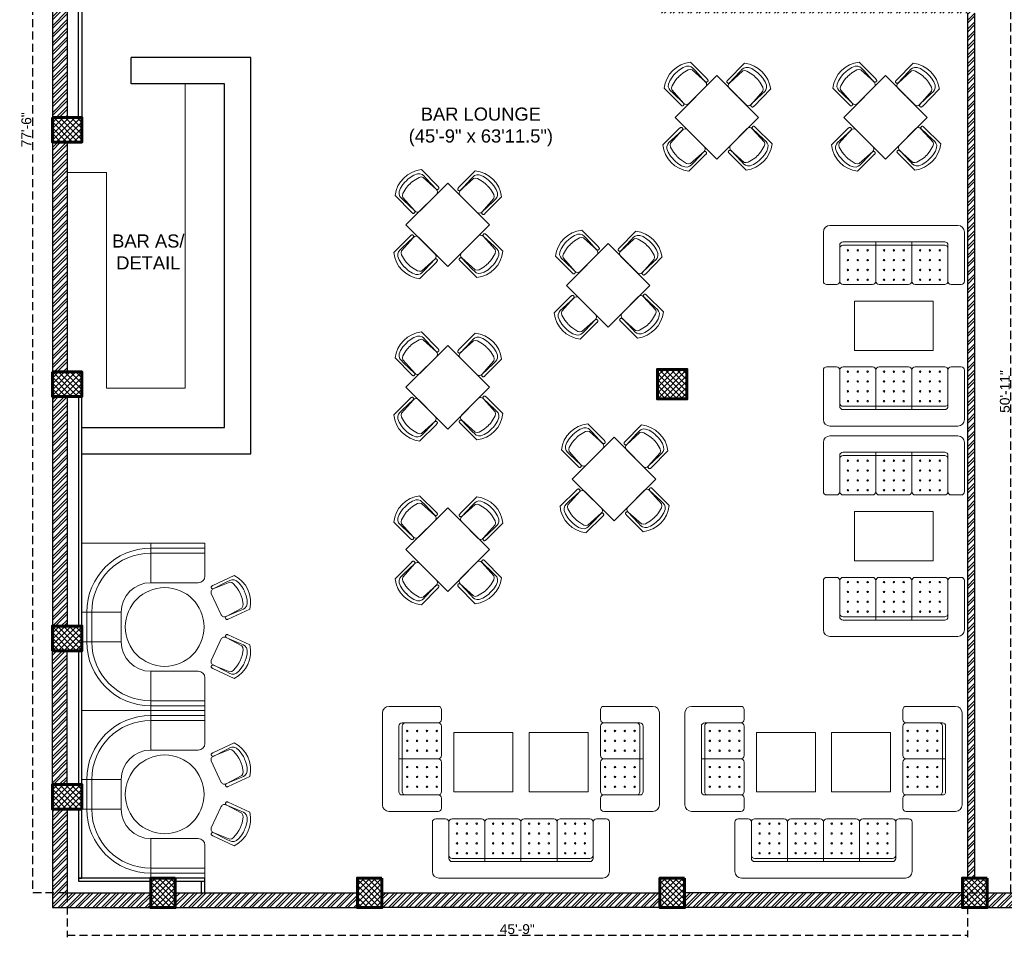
# Model space of a CAD drawing. Header units: inches. Extents: x 105152 to 158499, y 12149 to 30915.
# Tile 274 of 339: x 130648 to 131248, y 17386 to 17946. Entities that reach past the tile are written whole.
import ezdxf

# ---------------------------------------------------------------- set-up
doc = ezdxf.new("R2010")
doc.units = ezdxf.units.IN
doc.header["$MEASUREMENT"] = 0
doc.header["$PDMODE"] = 34
doc.linetypes.add('HIDDEN', pattern=[0.375, 0.25, -0.125])
doc.layers.add('PD_025_TEXT', color=61, linetype='Continuous')
doc.layers.add('PD_DIMENSION', color=101, linetype='Continuous')
for name, color, linetype, lineweight in [('PD_BRICK WALL_115', 134, 'Continuous', 30), ('PD_COLUMN', 2, 'Continuous', 60), ('PD_ELEVATION_03', 80, 'Continuous', 25), ('PD_FURNITURE_LOOSE', 20, 'Continuous', 18), ('PD_HATCH', 45, 'Continuous', 9)]:
    doc.layers.add(name, color=color, linetype=linetype, lineweight=lineweight)
doc.styles.get("Standard").update_dxf_attribs({"font": 'arial.ttf', "height": 6})
doc.styles.add('style1', font='arial.ttf', dxfattribs={"height": 500})
doc.dimstyles.new('ISO-10', dxfattribs={"dimtxt": 6, "dimasz": 0.5, "dimexe": 1.25, "dimexo": 0.625, "dimtad": 1, "dimtoh": 1, "dimdec": 1, "dimlunit": 4, "dimtxsty": 'Standard', "dimblk": 'ARCHTICK', "dimcen": 2.5, "dimclrt": 3, "dimadec": 0, "dimazin": 0, "dimtfac": 1, "dimtdec": 1, "dimtmove": 1, "dimatfit": 3, "dimfxl": 1, "dimarcsym": 0})
pattern_1 = [(45, (276111.2745, 44121.918), (-1.767766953, 1.767766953), []), (135, (276111.2745, 44121.918), (-1.767766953, -1.767766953), [])]

# ---------------------------------------------------------------- blocks, each defined once
blk = doc.blocks.new('A$C57124B3B')
at = {"color": 251, "lineweight": 5}
for p, q in [((46, 504), (46, 109)), ((665, 109), (665, 506))]:
    blk.add_line(p, q, dxfattribs=at)
for points in [[(100, 525), (95, 530), (90, 534), (86, 537), (82, 539), (78, 541), (75, 542), (71, 542), (68, 542), (66, 541), (63, 541), (61, 540), (59, 539), (57, 538), (55, 537), (54, 535), (52, 534), (51, 532), (50, 529), (49, 526), (48, 522), (47, 516), (46, 509), (46, 506)], [(100, 525), (92, 265), (90, 207), (95, 175), (111, 140), (143, 111), (197, 86), (269, 70), (318, 65), (357, 65)], [(610, 525), (619, 265), (621, 207), (615, 175), (599, 140), (568, 111), (513, 86), (441, 70), (392, 65), (354, 65)], [(610, 525), (615, 530), (620, 534), (624, 537), (629, 539), (632, 541), (636, 542), (639, 542), (642, 542), (645, 541), (647, 541), (650, 540), (652, 539), (653, 538), (655, 537), (657, 535), (658, 534), (659, 532), (660, 529), (662, 526), (663, 522), (664, 516), (664, 509), (665, 506)]]:
    blk.add_lwpolyline(points, dxfattribs=at)
blk.add_lwpolyline([(353, 144), (310, 144), (260, 151), (165, 175), (136, 193), (116, 221), (100, 522, -0.429937), (157, 583), (553, 583, -0.429937), (610, 522), (594, 221), (575, 193), (545, 175), (450, 151), (401, 144), (357, 144)], format="xyb", dxfattribs=at)
blk.add_arc((355, 499), 498, 231.563, 308.437, dxfattribs=at)
blk = doc.blocks.new('FIXEDSEATING012')
at = {"color": 251, "lineweight": 5}
for p, q in [((0, 0), (0, -102)), ((75, 0), (0, 0)), ((42, -24), (42, 0)), ((75, -3), (75, 0)), ((75, -3), (42, -3)), ((42, -6), (75, -6)), ((75, -20), (75, -3)), ((42, -24), (71, -24)), ((24, -42), (0, -42)), ((3, -42), (3, -60)), ((6, -42), (6, -60)), ((24, -42), (24, -60)), ((24, -60), (0, -60)), ((42, -78), (71, -78)), ((42, -78), (42, -102)), ((75, -102), (75, -82)), ((42, -96), (75, -96)), ((75, -102), (0, -102)), ((75, -99), (42, -99))]:
    blk.add_line(p, q, dxfattribs=at)
blk.add_circle((50.51, -51), 24, dxfattribs=at)
for centre, radius, start, end in [((42, -42), 39, 90, 180), ((42, -42), 36, 90, 180), ((42, -42), 18, 90, 180), ((71, -20), 4, 270, 0), ((42, -60), 39, 180, 270), ((42, -60), 36, 180, 270), ((42, -60), 18, 180, 270), ((71, -82), 4, 0, 90)]:
    blk.add_arc(centre, radius, start, end, dxfattribs=at)
at = {"color": 251, "extrusion": (0, 0, -1), "yscale": 0.03640297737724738, "zscale": -0.03640297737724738}
for p, xscale, rotation in [((-95.77, -16.47), 0.03640297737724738, 245), ((-95.77, -85.53), -0.03640297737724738, 295)]:
    blk.add_blockref('A$C57124B3B', p, dxfattribs=dict(at, xscale=xscale, rotation=rotation))
blk = doc.blocks.new('ghfhgfh')
at = {"color": 251, "lineweight": 5}
for p, q in [((133107.64, 19586.52), (133207.64, 19586.52)), ((133103.64, 19552.52), (133103.64, 19582.52)), ((133211.64, 19582.52), (133211.64, 19552.52)), ((133211.64, 19582.52), (133211.64, 19552.52)), ((133113.64, 19552.52), (133113.64, 19574.52)), ((133199.64, 19576.52), (133115.64, 19576.52)), ((133115.64, 19574.52), (133199.64, 19574.52)), ((133135.64, 19576.52), (133135.64, 19552.52)), ((133157.64, 19576.52), (133157.64, 19552.52)), ((133179.64, 19576.52), (133179.64, 19552.52)), ((133201.64, 19574.52), (133201.64, 19552.52)), ((133111.64, 19550.52), (133105.64, 19550.52)), ((133133.64, 19550.52), (133115.64, 19550.52)), ((133155.64, 19550.52), (133137.64, 19550.52)), ((133159.64, 19550.52), (133177.64, 19550.52)), ((133181.64, 19550.52), (133199.64, 19550.52)), ((133203.64, 19550.52), (133209.64, 19550.52))]:
    blk.add_line(p, q, dxfattribs=at)
for centre in [(133118.64, 19571.38), (133124.64, 19571.38), (133130.64, 19571.38), (133140.64, 19571.38), (133146.64, 19571.38), (133152.64, 19571.38), (133162.64, 19571.38), (133168.64, 19571.38), (133174.64, 19571.38), (133184.64, 19571.38), (133190.64, 19571.38), (133196.64, 19571.38), (133118.64, 19565.38), (133124.64, 19565.38), (133130.64, 19565.38), (133140.64, 19565.38), (133146.64, 19565.38), (133152.64, 19565.38), (133162.64, 19565.38), (133168.64, 19565.38), (133174.64, 19565.38), (133184.64, 19565.38), (133190.64, 19565.38), (133196.64, 19565.38), (133118.64, 19559.38), (133124.64, 19559.38), (133130.64, 19559.38), (133140.64, 19559.38), (133146.64, 19559.38), (133152.64, 19559.38), (133162.64, 19559.38), (133168.64, 19559.38), (133174.64, 19559.38), (133184.64, 19559.38), (133190.64, 19559.38), (133196.64, 19559.38), (133118.64, 19553.38), (133124.64, 19553.38), (133130.64, 19553.38), (133140.64, 19553.38), (133146.64, 19553.38), (133152.64, 19553.38), (133162.64, 19553.38), (133168.64, 19553.38), (133174.64, 19553.38), (133184.64, 19553.38), (133190.64, 19553.38), (133196.64, 19553.38)]:
    blk.add_circle(centre, 0.442, dxfattribs=at)
for centre, radius, start, end in [((133107.64, 19582.52), 4, 90, 180), ((133207.64, 19582.52), 4, 0, 90), ((133115.64, 19574.52), 2, 90, 180), ((133115.64, 19572.52), 2, 90, 180), ((133199.64, 19574.52), 2, 0, 90), ((133199.64, 19572.52), 2, 0, 90), ((133105.64, 19552.52), 2, 180, 270), ((133111.64, 19552.52), 2, 270, 0), ((133115.64, 19552.52), 2, 180, 270), ((133133.64, 19552.52), 2, 270, 0), ((133137.64, 19552.52), 2, 180, 270), ((133155.64, 19552.52), 2, 270, 0), ((133159.64, 19552.52), 2, 180, 270), ((133177.64, 19552.52), 2, 270, 0), ((133181.64, 19552.52), 2, 180, 270), ((133199.64, 19552.52), 2, 270, 0), ((133203.64, 19552.52), 2, 180, 270), ((133209.64, 19552.52), 2, 270, 0)]:
    blk.add_arc(centre, radius, start, end, dxfattribs=at)
blk = doc.blocks.new('A$C545F11F4')
at = {"color": 251, "lineweight": 5}
for p, q in [((2, 56), (2, 62)), ((4, 64), (34, 64)), ((38, 60), (38, 4)), ((2, 34), (2, 52)), ((4, 54), (26, 54)), ((26, 52), (26, 12)), ((28, 12), (28, 52)), ((28, 32), (4, 32)), ((2, 30), (2, 12)), ((2, 8), (2, 2)), ((26, 10), (4, 10)), ((34, 0), (4, 0))]:
    blk.add_line(p, q, dxfattribs=at)
for centre in [(4.86, 49), (10.86, 49), (16.86, 49), (22.86, 49), (4.86, 43), (10.86, 43), (16.86, 43), (22.86, 43), (4.86, 37), (10.86, 37), (16.86, 37), (22.86, 37), (4.86, 27), (10.86, 27), (16.86, 27), (22.86, 27), (4.86, 21), (10.86, 21), (16.86, 21), (22.86, 21), (4.86, 15), (10.86, 15), (16.86, 15), (22.86, 15)]:
    blk.add_circle(centre, 0.442, dxfattribs=at)
for centre, radius, start, end in [((4, 62), 2, 90, 180), ((34, 60), 4, 0, 90), ((4, 56), 2, 180, 270), ((4, 52), 2, 90, 180), ((24, 52), 2, 360, 90), ((26, 52), 2, 0, 90), ((4, 34), 2, 180, 270), ((4, 30), 2, 90, 180), ((4, 12), 2, 180, 270), ((4, 8), 2, 90, 180), ((24, 12), 2, 270, 0), ((26, 12), 2, 270, 0), ((4, 2), 2, 180, 270), ((34, 4), 4, 270, 0)]:
    blk.add_arc(centre, radius, start, end, dxfattribs=at)
blk = doc.blocks.new('EDEW')
at = {"color": 251, "lineweight": 5}
for points in [[(-122.75, 83.74), (-86.75, 83.74), (-86.75, 47.74), (-122.75, 47.74)], [(-40.92, 83.74), (-76.92, 83.74), (-76.92, 47.74), (-40.92, 47.74)]]:
    blk.add_lwpolyline(points, close=True, dxfattribs=at)
at = {"color": 251, "xscale": -1}
blk.add_blockref('A$C545F11F4', (-128.3, 35.76), dxfattribs=at)
at = {"color": 251}
blk.add_blockref('A$C545F11F4', (-35.37, 35.76), dxfattribs=at)
at = {"color": 251, "xscale": -1, "rotation": 180}
blk.add_blockref('ghfhgfh', (-133239.47, 19581.66), dxfattribs=at)
blk = doc.blocks.new('5T2G3')
at = {"color": 251, "lineweight": 5}
blk.add_lwpolyline([(-65.1, 22.42), (-29.1, 22.42), (-29.1, 58.42), (-65.1, 58.42)], close=True, dxfattribs=at)
at = {"color": 251, "extrusion": (0, 0, -1), "yscale": 0.03640297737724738, "zscale": -0.03640297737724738}
for p, xscale, rotation in [((58.84, 79.7), 0.03640297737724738, 180.3099349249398), ((86.38, 27.68), 0.03640297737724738, 90.30993492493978), ((7.82, 27.68), -0.03640297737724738, 269.6900650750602), ((58.84, 1.14), -0.03640297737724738, 359.6900650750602)]:
    blk.add_blockref('A$C57124B3B', p, dxfattribs=dict(at, xscale=xscale, rotation=rotation))
blk = doc.blocks.new('3SEATER445')
at = {"color": 251, "lineweight": 5}
for p, q in [((-39.85, 4), (-39.85, 34)), ((-31.85, 36), (-37.85, 36)), ((-29.85, 12), (-29.85, 34)), ((-9.85, 36), (-27.85, 36)), ((-7.85, 10), (-7.85, 34)), ((-5.85, 36), (12.15, 36)), ((14.15, 10), (14.15, 34)), ((16.15, 36), (34.15, 36)), ((36.15, 34), (36.15, 12)), ((38.15, 36), (44.15, 36)), ((46.15, 34), (46.15, 4)), ((34.15, 12), (-27.85, 12)), ((-27.85, 10), (34.15, 10)), ((42.15, 0), (-35.85, 0))]:
    blk.add_line(p, q, dxfattribs=at)
for centre in [(-24.85, 33.14), (-18.85, 33.14), (-12.85, 33.14), (-2.85, 33.14), (3.15, 33.14), (9.15, 33.14), (19.15, 33.14), (25.15, 33.14), (31.15, 33.14), (-24.85, 27.14), (-18.85, 27.14), (-12.85, 27.14), (-2.85, 27.14), (3.15, 27.14), (9.15, 27.14), (19.15, 27.14), (25.15, 27.14), (31.15, 27.14), (-24.85, 21.14), (-18.85, 21.14), (-12.85, 21.14), (-2.85, 21.14), (3.15, 21.14), (9.15, 21.14), (19.15, 21.14), (25.15, 21.14), (31.15, 21.14), (-24.85, 15.14), (-18.85, 15.14), (-12.85, 15.14), (-2.85, 15.14), (3.15, 15.14), (9.15, 15.14), (19.15, 15.14), (25.15, 15.14), (31.15, 15.14)]:
    blk.add_circle(centre, 0.442, dxfattribs=at)
for centre, radius, start, end in [((-37.85, 34), 2, 90, 180), ((-31.85, 34), 2, 0, 90), ((-27.85, 34), 2, 90, 180), ((-9.85, 34), 2, 0, 90), ((-5.85, 34), 2, 90, 180), ((12.15, 34), 2, 0, 90), ((16.15, 34), 2, 90, 180), ((34.15, 34), 2, 360, 90), ((38.15, 34), 2, 90, 180), ((44.15, 34), 2, 360, 90), ((-27.85, 14), 2, 180, 270), ((34.15, 14), 2, 270, 0), ((-27.85, 12), 2, 180, 270), ((34.15, 12), 2, 270, 0), ((-35.85, 4), 4, 180, 270), ((42.15, 4), 4, 270, 360)]:
    blk.add_arc(centre, radius, start, end, dxfattribs=at)
blk = doc.blocks.new('_ArchTick')
at = {"color": 0, "linetype": 'ByBlock', "const_width": 0.15}
blk.add_lwpolyline([(-0.5, -0.5), (0.5, 0.5)], dxfattribs=at)
blk = doc.blocks.new('*D364')
at = {"layer": 'Defpoints', "color": 0, "ltscale": 20, "transparency": 16777216}
for p in [(131225.99, 17422.43), (130676.99, 17413.43), (131225.99, 17387.56)]:
    blk.add_point(p, dxfattribs=at)
at = {"layer": 'PD_DIMENSION', "color": 0, "linetype": 'HIDDEN', "lineweight": -2, "ltscale": 20, "transparency": 16777216}
for p, q in [((130676.99, 17412.8), (130676.99, 17386.31)), ((131225.99, 17412.96), (131225.99, 17386.31)), ((130676.99, 17387.56), (131225.99, 17387.56))]:
    blk.add_line(p, q, dxfattribs=at)
at = {"layer": 'PD_DIMENSION', "color": 0, "lineweight": -2, "ltscale": 20, "transparency": 16777216, "xscale": 0.5, "yscale": 0.5, "zscale": 0.5, "rotation": 180}
blk.add_blockref('_ArchTick', (130676.99, 17387.56), dxfattribs=at)
at = {"layer": 'PD_DIMENSION', "color": 0, "lineweight": -2, "ltscale": 20, "transparency": 16777216, "xscale": 0.5, "yscale": 0.5, "zscale": 0.5}
blk.add_blockref('_ArchTick', (131225.99, 17387.56), dxfattribs=at)
at = {"layer": 'PD_DIMENSION', "color": 3, "ltscale": 20, "transparency": 16777216, "insert": (130951.49, 17391.25), "char_height": 6, "attachment_point": 5}
blk.add_mtext('45\'-9"', dxfattribs=at)
blk = doc.blocks.new('*D365')
at = {"layer": 'Defpoints', "color": 0, "ltscale": 20, "transparency": 16777216}
for p in [(130676.99, 18343.43), (130655.86, 17413.43), (130676.99, 17413.43)]:
    blk.add_point(p, dxfattribs=at)
at = {"layer": 'PD_DIMENSION', "color": 0, "linetype": 'HIDDEN', "lineweight": -2, "ltscale": 20, "transparency": 16777216}
for p, q in [((130676.37, 18343.43), (130654.61, 18343.43)), ((130655.86, 18343.43), (130655.86, 17413.43)), ((130676.37, 17413.43), (130654.61, 17413.43))]:
    blk.add_line(p, q, dxfattribs=at)
at = {"layer": 'PD_DIMENSION', "color": 0, "lineweight": -2, "ltscale": 20, "transparency": 16777216, "xscale": 0.5, "yscale": 0.5, "zscale": 0.5}
for p, rotation in [((130655.86, 18343.43), 90), ((130655.86, 17413.43), 270)]:
    blk.add_blockref('_ArchTick', p, dxfattribs=dict(at, rotation=rotation))
at = {"layer": 'PD_DIMENSION', "color": 3, "ltscale": 20, "transparency": 16777216, "insert": (130652.17, 17878.43), "char_height": 6, "attachment_point": 5, "rotation": 90}
blk.add_mtext('77\'-6"', dxfattribs=at)
blk = doc.blocks.new('*D367')
at = {"layer": 'Defpoints', "color": 0, "ltscale": 20, "transparency": 16777216}
for p in [(131252.54, 18024.43), (131253.8, 18024.43), (131222.99, 17413.43)]:
    blk.add_point(p, dxfattribs=at)
at = {"layer": 'PD_DIMENSION', "color": 0, "linetype": 'HIDDEN', "lineweight": -2, "ltscale": 20, "transparency": 16777216}
for p, q in [((131253.18, 18024.43), (131251.29, 18024.43)), ((131252.54, 17413.43), (131252.54, 18024.43)), ((131227.14, 17413.43), (131253.79, 17413.43))]:
    blk.add_line(p, q, dxfattribs=at)
at = {"layer": 'PD_DIMENSION', "color": 0, "lineweight": -2, "ltscale": 20, "transparency": 16777216, "xscale": 0.5, "yscale": 0.5, "zscale": 0.5}
for p, rotation in [((131252.54, 18024.43), 90), ((131252.54, 17413.43), 270)]:
    blk.add_blockref('_ArchTick', p, dxfattribs=dict(at, rotation=rotation))
at = {"layer": 'PD_DIMENSION', "color": 3, "ltscale": 20, "transparency": 16777216, "insert": (131248.85, 17718.93), "char_height": 6, "attachment_point": 5, "rotation": 90}
blk.add_mtext('50\'-11"', dxfattribs=at)

msp = doc.modelspace()

# ---------------------------------------------------------------- hatches: boundary and pattern name
at = {"layer": 'PD_HATCH'}
h = msp.add_hatch(dxfattribs=at)
h.set_pattern_fill('ANSI32', color=256, scale=10)
h.set_pattern_definition([(45, (130673.841, 17518.1774), (-2.65165, 2.65165), []), (45, (130675.6088, 17518.1774), (-2.65165, 2.65165), [])])
h.paths.add_polyline_path([(130676.99, 17560.93), (130667.99, 17560.93), (130667.99, 17479.43), (130676.99, 17479.43)])
h.paths.add_polyline_path([(131038.49, 17413.43), (130868.99, 17413.43), (130868.99, 17404.43), (131038.49, 17404.43)])
h.paths.add_polyline_path([(131222.99, 17413.43), (131053.49, 17413.43), (131053.49, 17404.43), (131222.99, 17404.43)])
h.paths.add_polyline_path([(130676.99, 18277.43), (130667.99, 18277.43), (130667.99, 18195.93), (130676.99, 18195.93)])
h.paths.add_polyline_path([(130676.99, 18180.93), (130667.99, 18180.93), (130667.99, 18040.93), (130676.99, 18040.93)])
h.paths.add_polyline_path([(130676.99, 18025.93), (130667.99, 18025.93), (130667.99, 17885.93), (130676.99, 17885.93)])
h.paths.add_polyline_path([(130676.99, 17870.93), (130667.99, 17870.93), (130667.99, 17730.93), (130676.99, 17730.93)])
h.paths.add_polyline_path([(130676.99, 17715.93), (130667.99, 17715.93), (130667.99, 17575.93), (130676.99, 17575.93)])
h.paths.add_polyline_path([(131768.99, 18352.43), (131602.49, 18352.43), (131602.49, 18343.43), (131768.99, 18343.43)])
h.paths.add_polyline_path([(131587.49, 18352.43), (131422.49, 18352.43), (131422.49, 18343.43), (131587.49, 18343.43)])
h.paths.add_polyline_path([(131407.49, 18352.43), (131237.99, 18352.43), (131237.99, 18343.43), (131407.49, 18343.43)])
h.paths.add_polyline_path([(131222.99, 18352.43), (131053.49, 18352.43), (131053.49, 18343.43), (131222.99, 18343.43)])
h.paths.add_polyline_path([(130853.99, 18352.43), (130742.99, 18352.43), (130742.99, 18343.43), (130853.99, 18343.43)])
h.paths.add_polyline_path([(130727.99, 18352.43), (130667.99, 18352.43), (130667.99, 18292.43), (130676.99, 18292.43), (130676.99, 18343.43), (130727.99, 18343.43)])
h.paths.add_polyline_path([(130676.99, 17464.43), (130667.99, 17464.43), (130667.99, 17404.43), (130727.99, 17404.43), (130727.99, 17413.43), (130676.99, 17413.43)])
h.paths.add_polyline_path([(130853.99, 17413.43), (130742.99, 17413.43), (130742.99, 17404.43), (130853.99, 17404.43)])
h.paths.add_polyline_path([(131262.74, 17413.43), (131237.99, 17413.43), (131237.99, 17404.43), (131262.74, 17404.43)])
h.paths.add_polyline_path([(131407.49, 17413.43), (131382.74, 17413.43), (131382.74, 17404.43), (131407.49, 17404.43)])
h.paths.add_polyline_path([(131444.99, 17413.43), (131422.49, 17413.43), (131422.49, 17404.43), (131444.99, 17404.43)])
h.paths.add_polyline_path([(131587.49, 17413.43), (131564.99, 17413.43), (131564.99, 17404.43), (131587.49, 17404.43)])
h.paths.add_polyline_path([(131624.99, 17413.43), (131602.49, 17413.43), (131602.49, 17404.43), (131624.99, 17404.43)])
h.paths.add_polyline_path([(131768.99, 17413.43), (131744.99, 17413.43), (131744.99, 17404.43), (131768.99, 17404.43)])
h.paths.add_polyline_path([(131783.99, 17422.43), (131774.99, 17422.43)])
h.paths.add_polyline_path([(131783.99, 17560.93), (131774.99, 17560.93), (131774.99, 17422.43), (131783.99, 17422.43)])
h.paths.add_polyline_path([(131783.99, 17715.93), (131774.99, 17715.93), (131774.99, 17575.93), (131783.99, 17575.93)])
h.paths.add_polyline_path([(131783.99, 18025.93), (131774.99, 18025.93), (131774.99, 17730.93), (131783.99, 17730.93)])
h.paths.add_polyline_path([(131783.99, 18334.43), (131774.99, 18334.43), (131774.99, 18195.93), (131783.99, 18195.93)])
h.paths.add_polyline_path([(131765.99, 18192.93), (131660.99, 18192.93), (131660.99, 18183.93), (131765.99, 18183.93)])
h.paths.add_polyline_path([(131660.99, 18180.93), (131651.99, 18180.93), (131651.99, 18102.93), (131660.99, 18102.93)])
h.paths.add_polyline_path([(131651.99, 18192.93), (131579.99, 18192.93), (131579.99, 18183.93), (131651.99, 18183.93)])
h.paths.add_polyline_path([(131579.99, 18180.93), (131570.99, 18180.93), (131570.99, 18102.93), (131579.99, 18102.93)])
h.paths.add_polyline_path([(131570.99, 18192.93), (131489.99, 18192.93), (131489.99, 18090.93), (131516.99, 18090.93), (131516.99, 18099.93), (131498.99, 18099.93), (131498.99, 18183.93), (131570.99, 18183.93)])
h.paths.add_polyline_path([(131570.99, 18099.93), (131552.99, 18099.93), (131552.99, 18090.93), (131570.99, 18090.93)], flags=17)
h.paths.add_polyline_path([(131597.99, 18099.93), (131579.99, 18099.93), (131579.99, 18090.93), (131597.99, 18090.93)])
h.paths.add_polyline_path([(131651.99, 18099.93), (131633.99, 18099.93), (131633.99, 18090.93), (131651.99, 18090.93)])
h.paths.add_polyline_path([(131660.99, 18090.93), (131651.99, 18090.93), (131651.99, 18027.93), (131660.99, 18027.93)])
h.paths.add_polyline_path([(131783.99, 18041.93), (131774.99, 18041.93), (131774.99, 18040.93), (131783.99, 18040.93)])
h.paths.add_polyline_path([(131783.99, 18180.93), (131774.99, 18180.93), (131774.99, 18161.93), (131783.99, 18161.93)])
h.paths.add_polyline_path([(130905.74, 18343.43), (130905.74, 18352.43), (130868.99, 18352.43), (130868.99, 18343.43)])
h.paths.add_polyline_path([(131001.74, 18352.43), (131001.74, 18343.43), (131038.49, 18343.43), (131038.49, 18352.43)])
h = msp.add_hatch(dxfattribs=at)
h.set_pattern_fill('ANSI32', color=256, scale=10)
h.set_pattern_definition([(45, (-2358.2517, -1236.3267), (-2.65165043, 2.65165043), []), (45, (-2356.484, -1236.3267), (-2.65165043, 2.65165043), [])])
h.paths.add_polyline_path([(131230.49, 17954.55), (131036.99, 17954.55), (131036.99, 17949.55), (131074.94, 17949.55), (131225.99, 17949.55), (131225.99, 17422.43), (131230.49, 17422.43), (131230.49, 17949.55)])
h = msp.add_hatch(dxfattribs=at)
h.set_pattern_fill('ANSI37', color=256, scale=20)
h.set_pattern_definition(pattern_1)
h.paths.add_polyline_path([(130667.99, 17885.93), (130667.99, 17870.93), (130685.99, 17870.93), (130685.99, 17885.93)])
h = msp.add_hatch(dxfattribs=at)
h.set_pattern_fill('ANSI37', color=256, scale=20)
h.set_pattern_definition(pattern_1)
h.paths.add_polyline_path([(130667.99, 17730.93), (130667.99, 17715.93), (130685.99, 17715.93), (130685.99, 17730.93)])
h = msp.add_hatch(dxfattribs=at)
h.set_pattern_fill('ANSI37', color=256, scale=20)
h.set_pattern_definition(pattern_1)
h.paths.add_polyline_path([(131054.99, 17714.43), (131054.99, 17732.43), (131036.99, 17732.43), (131036.99, 17714.43)])
h = msp.add_hatch(dxfattribs=at)
h.set_pattern_fill('ANSI37', color=256, scale=20)
h.set_pattern_definition(pattern_1)
h.paths.add_polyline_path([(130667.99, 17560.93), (130667.99, 17575.93), (130685.99, 17575.93), (130685.99, 17560.93)])
h = msp.add_hatch(dxfattribs=at)
h.set_pattern_fill('ANSI37', color=256, scale=20)
h.set_pattern_definition(pattern_1)
h.paths.add_polyline_path([(130667.99, 17464.43), (130667.99, 17479.43), (130685.99, 17479.43), (130685.99, 17464.43)])
h = msp.add_hatch(dxfattribs=at)
h.set_pattern_fill('ANSI37', color=256, scale=20)
h.set_pattern_definition(pattern_1)
h.paths.add_polyline_path([(130742.99, 17404.43), (130727.99, 17404.43), (130727.99, 17422.43), (130742.99, 17422.43)])
h = msp.add_hatch(dxfattribs=at)
h.set_pattern_fill('ANSI37', color=256, scale=20)
h.set_pattern_definition(pattern_1)
h.paths.add_polyline_path([(130868.99, 17404.43), (130853.99, 17404.43), (130853.99, 17422.43), (130868.99, 17422.43)])
h = msp.add_hatch(dxfattribs=at)
h.set_pattern_fill('ANSI37', color=256, scale=20)
h.set_pattern_definition(pattern_1)
h.paths.add_polyline_path([(131053.49, 17404.43), (131038.49, 17404.43), (131038.49, 17422.43), (131053.49, 17422.43)])
h = msp.add_hatch(dxfattribs=at)
h.set_pattern_fill('ANSI37', color=256, scale=20)
h.set_pattern_definition(pattern_1)
h.paths.add_polyline_path([(131237.99, 17404.43), (131222.99, 17404.43), (131222.99, 17422.43), (131237.99, 17422.43)])

# ---------------------------------------------------------------- linework, layer by layer
at = {"layer": 'PD_BRICK WALL_115', "lineweight": 30}
for p, q in [((130667.99, 18025.93), (130667.99, 17885.93)), ((130676.99, 18025.93), (130676.99, 17885.93)), ((131230.49, 17849.15), (131230.49, 17893.89)), ((130667.99, 17870.93), (130667.99, 17730.93)), ((130676.99, 17870.93), (130676.99, 17730.93)), ((130667.99, 17715.93), (130667.99, 17575.93)), ((130676.99, 17715.93), (130676.99, 17575.93)), ((130667.99, 17479.43), (130667.99, 17560.93)), ((130676.99, 17479.43), (130676.99, 17560.93)), ((130667.99, 17464.43), (130667.99, 17404.43)), ((130676.99, 17464.43), (130676.99, 17413.43)), ((130676.99, 17413.43), (130727.99, 17413.43)), ((130742.99, 17413.43), (130853.99, 17413.43)), ((130868.99, 17413.43), (131038.49, 17413.43)), ((131222.99, 17413.43), (131053.49, 17413.43)), ((131237.99, 17413.43), (131262.74, 17413.43)), ((130667.99, 17404.43), (130853.99, 17404.43)), ((131038.49, 17404.43), (130868.99, 17404.43)), ((131222.99, 17404.43), (131053.49, 17404.43)), ((131237.99, 17404.43), (131262.74, 17404.43))]:
    msp.add_line(p, q, dxfattribs=at)
msp.add_lwpolyline([(131225.99, 17949.55), (131225.99, 17422.43), (131230.49, 17422.43), (131230.49, 17949.55)], dxfattribs=at)
at = {"layer": 'PD_COLUMN'}
for points in [[(130667.99, 17885.93), (130667.99, 17870.93), (130685.99, 17870.93), (130685.99, 17885.93)], [(130667.99, 17730.93), (130667.99, 17715.93), (130685.99, 17715.93), (130685.99, 17730.93)], [(131054.99, 17714.43), (131054.99, 17732.43), (131036.99, 17732.43), (131036.99, 17714.43)], [(131036.99, 17732.43), (131054.99, 17732.43), (131054.99, 17714.43), (131036.99, 17714.43)], [(130667.99, 17560.93), (130667.99, 17575.93), (130685.99, 17575.93), (130685.99, 17560.93)], [(130685.99, 17464.43), (130685.99, 17479.43), (130667.99, 17479.43), (130667.99, 17464.43)], [(130742.99, 17422.43), (130727.99, 17422.43), (130727.99, 17404.43), (130742.99, 17404.43)], [(130868.99, 17422.43), (130853.99, 17422.43), (130853.99, 17404.43), (130868.99, 17404.43)], [(131053.49, 17422.43), (131038.49, 17422.43), (131038.49, 17404.43), (131053.49, 17404.43)], [(131237.99, 17422.43), (131222.99, 17422.43), (131222.99, 17404.43), (131237.99, 17404.43)]]:
    msp.add_lwpolyline(points, close=True, dxfattribs=at)
at = {"layer": 'PD_COLUMN', "color": 251, "true_color": 0x636466}
msp.add_lwpolyline([(131054.99, 17714.43), (131054.99, 17732.43), (131036.99, 17732.43), (131036.99, 17714.43)], close=True, dxfattribs=at)
at = {"layer": 'PD_ELEVATION_03'}
for p, q in [((130715.99, 17906.43), (130715.99, 17922.43)), ((130788.99, 17922.43), (130715.99, 17922.43)), ((130788.99, 17680.93), (130788.99, 17922.43)), ((130772.99, 17906.43), (130715.99, 17906.43)), ((130772.99, 17696.93), (130772.99, 17906.43)), ((130685.99, 17696.93), (130772.99, 17696.93)), ((130685.99, 17680.93), (130788.99, 17680.93)), ((130758.99, 17413.43), (130758.99, 17420.43)), ((130760.99, 17413.43), (130760.99, 17422.43))]:
    msp.add_line(p, q, dxfattribs=at)
for points in [[(130683.99, 17885.93), (130683.99, 18025.93), (130685.99, 18025.93), (130685.99, 17885.93)], [(130683.99, 17715.93), (130683.99, 17575.93), (130685.99, 17575.93), (130685.99, 17715.93)], [(130683.99, 17560.93), (130683.99, 17479.43), (130685.99, 17479.43), (130685.99, 17560.93)], [(130683.99, 17464.43), (130683.99, 17422.43), (130685.99, 17422.43), (130685.99, 17464.43)], [(130727.99, 17422.43), (130683.99, 17422.43), (130683.99, 17420.43), (130727.99, 17420.43)], [(130760.99, 17422.43), (130742.99, 17422.43), (130742.99, 17420.43), (130760.99, 17420.43)]]:
    msp.add_lwpolyline(points, close=True, dxfattribs=at)
at = {"layer": 'PD_FURNITURE_LOOSE', "ltscale": 10}
for p, q in [((130748.99, 17720.93), (130748.99, 17906.43)), ((130700.99, 17852.43), (130676.99, 17852.43)), ((130700.99, 17852.43), (130700.99, 17720.93)), ((130700.99, 17720.93), (130748.99, 17720.93))]:
    msp.add_line(p, q, dxfattribs=at)
at = {"layer": 'PD_FURNITURE_LOOSE'}
for points in [[(131157.14, 17744.03), (131205.14, 17744.03), (131205.14, 17774.03), (131157.14, 17774.03)], [(131157.14, 17645.78), (131205.14, 17645.78), (131205.14, 17615.78), (131157.14, 17615.78)]]:
    msp.add_lwpolyline(points, close=True, dxfattribs=at)

# ---------------------------------------------------------------- block references
at = {"layer": 'PD_FURNITURE_LOOSE', "rotation": 45}
for p in [(131135.1, 17890.75), (131237.95, 17890.75), (130970.99, 17825.23), (131068.83, 17788.36), (130970.99, 17726.27), (131072.41, 17670.34)]:
    msp.add_blockref('5T2G3', p, dxfattribs=at)
at = {"layer": 'PD_FURNITURE_LOOSE', "xscale": -1}
for name, p, rotation in [('3SEATER445', (131177.99, 17820.15), 180), ('3SEATER445', (131177.99, 17691.91), 180), ('5T2G3', (130970.99, 17617.87), 134.9999999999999)]:
    msp.add_blockref(name, p, dxfattribs=dict(at, rotation=rotation))
at = {"layer": 'PD_FURNITURE_LOOSE'}
for name, p in [('3SEATER445', (131177.99, 17697.91)), ('FIXEDSEATING012', (130685.99, 17626.43)), ('3SEATER445', (131177.99, 17569.66)), ('EDEW', (131035.58, 17427.29)), ('EDEW', (131220.08, 17427.29)), ('FIXEDSEATING012', (130685.99, 17524.43))]:
    msp.add_blockref(name, p, dxfattribs=at)

# ---------------------------------------------------------------- texts
at = {"layer": 'PD_025_TEXT', "char_height": 8, "attachment_point": 1, "style": 'style1'}
for s, insert, width in [('\\pxqc;BAR LOUNGE\\P(45\'-9" x 63\'11.5")', (130847.83, 17892.02), 162.9076), ('\\pxqc;BAR AS/ DETAIL', (130689.45, 17814.68), 74.1316)]:
    msp.add_mtext(s, dxfattribs=dict(at, insert=insert, width=width))

# ---------------------------------------------------------------- dimensions: what is measured, and where the dimension line sits
at = {"layer": 'PD_DIMENSION', "ltscale": 20}
for base, p1, p2, picture, middle in [((130655.86, 17413.43), (130676.99, 18343.43), (130676.99, 17413.43), '*D365', (130652.17, 17878.43)), ((131252.54, 18024.43), (131222.99, 17413.43), (131253.8, 18024.43), '*D367', (131248.85, 17718.93))]:
    dim = msp.add_linear_dim(base=base, p1=p1, p2=p2, angle=90, dimstyle='ISO-10', override={"dimfxl": 25.4, "dimfxlon": 1, "dimarcsym": 1}, dxfattribs=at)
    dim.commit()
    dim.dimension.update_dxf_attribs({"geometry": picture, "text_midpoint": middle})
dim = msp.add_linear_dim(base=(131225.99, 17387.56), p1=(130676.99, 17413.43), p2=(131225.99, 17422.43), dimstyle='ISO-10', override={"dimfxl": 25.4, "dimfxlon": 1, "dimarcsym": 1}, dxfattribs=at)
dim.commit()
dim.dimension.update_dxf_attribs({"geometry": '*D364', "text_midpoint": (130951.49, 17391.25)})

doc.saveas('drawing.dxf')
